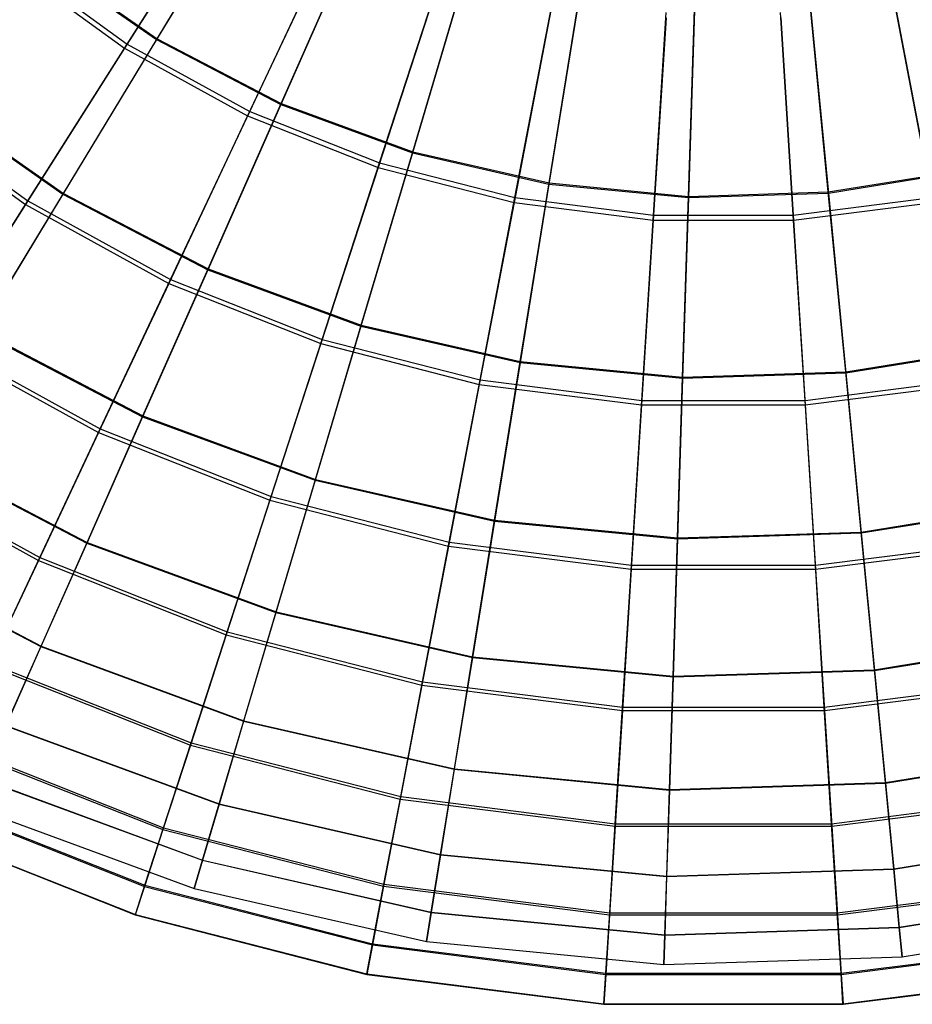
# Model space of a CAD drawing. Extents: x 0.2 to 40.1, y -6.7 to 6.7.
# Tile 427 of 516: x 31.1 to 32.6, y 0.2 to 1.9. Entities that reach past the tile are written whole.
import ezdxf

# ---------------------------------------------------------------- set-up
doc = ezdxf.new("R2010")
doc.units = 0
doc.header["$MEASUREMENT"] = 0
doc.layers.get('0').update_dxf_attribs({"color": 13, "linetype": 'CONTINUOUS'})

# ---------------------------------------------------------------- blocks, each defined once
blk = doc.blocks.new('SNOWBALL_XIV_PM3_STL')
at = {"color": 0}
for p, q in [((31.3479, 1.8587, 8.8597), (31.5226, 2.147, 9.0674)), ((31.3479, 1.8587, 8.8597), (31.5226, 2.147, 9.0674)), ((31.4772, 2.1337, 3.5242), (31.2923, 1.8424, 3.734)), ((31.4772, 2.1337, 3.5242), (31.2923, 1.8424, 3.734)), ((31.2969, 1.8495, 8.9038), (31.4821, 2.1415, 9.1125)), ((31.2969, 1.8495, 8.9038), (31.4821, 2.1415, 9.1125)), ((31.5216, 2.1453, 3.5701), (31.3469, 1.8571, 3.7781)), ((31.5216, 2.1453, 3.5701), (31.3469, 1.8571, 3.7781)), ((31.5054, 1.7349, 8.9038), (31.6526, 2.0477, 9.1125)), ((31.5054, 1.7349, 8.9038), (31.6526, 2.0477, 9.1125)), ((31.6949, 2.0549, 3.5701), (31.5584, 1.7467, 3.7781)), ((31.6949, 2.0549, 3.5701), (31.5584, 1.7467, 3.7781)), ((31.5592, 1.7484, 8.8597), (31.6957, 2.0567, 9.0674)), ((31.5592, 1.7484, 8.8597), (31.6957, 2.0567, 9.0674)), ((31.6487, 2.0394, 3.5242), (31.5018, 1.7272, 3.734)), ((31.6487, 2.0394, 3.5242), (31.5018, 1.7272, 3.734)), ((31.0989, 1.9829, 3.734), (31.2923, 1.8424, 3.734)), ((31.0989, 1.9829, 3.734), (31.2923, 1.8424, 3.734)), ((31.1043, 1.9894, 8.9038), (31.2969, 1.8495, 8.9038)), ((31.1043, 1.9894, 8.9038), (31.2969, 1.8495, 8.9038)), ((31.1512, 1.9936, 3.7781), (31.3469, 1.8571, 3.7781)), ((31.1512, 1.9936, 3.7781), (31.3469, 1.8571, 3.7781)), ((31.1523, 1.9951, 8.8597), (31.3479, 1.8587, 8.8597)), ((31.1523, 1.9951, 8.8597), (31.3479, 1.8587, 8.8597)), ((31.8783, 1.9874, 3.5701), (31.7824, 1.6643, 3.7781)), ((31.8783, 1.9874, 3.5701), (31.7824, 1.6643, 3.7781)), ((31.7829, 1.6661, 8.8597), (31.8788, 1.9893, 9.0674)), ((31.7829, 1.6661, 8.8597), (31.8788, 1.9893, 9.0674)), ((31.8307, 1.9674, 3.5242), (31.724, 1.6392, 3.734)), ((31.8307, 1.9674, 3.5242), (31.724, 1.6392, 3.734)), ((31.7266, 1.6473, 8.9038), (31.8335, 1.9761, 9.1125)), ((31.7266, 1.6473, 8.9038), (31.8335, 1.9761, 9.1125)), ((32.0153, 1.613, 8.8597), (32.0691, 1.9459, 9.0674)), ((32.0153, 1.613, 8.8597), (32.0691, 1.9459, 9.0674)), ((32.0688, 1.9439, 3.5701), (32.015, 1.6112, 3.7781)), ((32.0688, 1.9439, 3.5701), (32.015, 1.6112, 3.7781)), ((32.4908, 1.5978, 8.8597), (32.4585, 1.9334, 9.0674)), ((32.4908, 1.5978, 8.8597), (32.4585, 1.9334, 9.0674)), ((32.4587, 1.9314, 3.5701), (32.491, 1.5959, 3.7781)), ((32.4587, 1.9314, 3.5701), (32.491, 1.5959, 3.7781)), ((32.0202, 1.9187, 3.5242), (31.9555, 1.5798, 3.734)), ((32.0202, 1.9187, 3.5242), (31.9555, 1.5798, 3.734)), ((31.9571, 1.5881, 8.9038), (32.0219, 1.9277, 9.1125)), ((31.9571, 1.5881, 8.9038), (32.0219, 1.9277, 9.1125)), ((32.2633, 1.9251, 3.5701), (32.2525, 1.5883, 3.7781)), ((32.2633, 1.9251, 3.5701), (32.2525, 1.5883, 3.7781)), ((32.2526, 1.5902, 8.8597), (32.2634, 1.9272, 9.0674)), ((32.2526, 1.5902, 8.8597), (32.2634, 1.9272, 9.0674)), ((32.6673, 1.5881, 8.9038), (32.6025, 1.9277, 9.1125)), ((32.6673, 1.5881, 8.9038), (32.6025, 1.9277, 9.1125)), ((32.6042, 1.9187, 3.5242), (32.6689, 1.5798, 3.734)), ((32.6042, 1.9187, 3.5242), (32.6689, 1.5798, 3.734)), ((32.1932, 1.5583, 8.9038), (32.2149, 1.9034, 9.1125)), ((32.1932, 1.5583, 8.9038), (32.2149, 1.9034, 9.1125)), ((32.4312, 1.5583, 8.9038), (32.4095, 1.9034, 9.1125)), ((32.4312, 1.5583, 8.9038), (32.4095, 1.9034, 9.1125)), ((32.2144, 1.8942, 3.5242), (32.1927, 1.5498, 3.734)), ((32.2144, 1.8942, 3.5242), (32.1927, 1.5498, 3.734)), ((32.4101, 1.8942, 3.5242), (32.4317, 1.5498, 3.734)), ((32.4101, 1.8942, 3.5242), (32.4317, 1.5498, 3.734)), ((31.1274, 1.5825, 8.6525), (31.2969, 1.8495, 8.9038)), ((31.1274, 1.5825, 8.6525), (31.2969, 1.8495, 8.9038)), ((31.3469, 1.8571, 3.7781), (31.1873, 1.5938, 4.0271)), ((31.3469, 1.8571, 3.7781), (31.1873, 1.5938, 4.0271)), ((31.1881, 1.5952, 8.6109), (31.3479, 1.8587, 8.8597)), ((31.1881, 1.5952, 8.6109), (31.3479, 1.8587, 8.8597)), ((31.2969, 1.8495, 8.9038), (31.5054, 1.7349, 8.9038)), ((31.2969, 1.8495, 8.9038), (31.5054, 1.7349, 8.9038)), ((31.3469, 1.8571, 3.7781), (31.5584, 1.7467, 3.7781)), ((31.3469, 1.8571, 3.7781), (31.5584, 1.7467, 3.7781)), ((31.3479, 1.8587, 8.8597), (31.5592, 1.7484, 8.8597)), ((31.3479, 1.8587, 8.8597), (31.5592, 1.7484, 8.8597)), ((31.2923, 1.8424, 3.734), (31.1233, 1.5761, 3.9863)), ((31.2923, 1.8424, 3.734), (31.1233, 1.5761, 3.9863)), ((31.2923, 1.8424, 3.734), (31.5018, 1.7272, 3.734)), ((31.2923, 1.8424, 3.734), (31.5018, 1.7272, 3.734)), ((30.9028, 1.7458, 8.6525), (31.1274, 1.5825, 8.6525)), ((30.9028, 1.7458, 8.6525), (31.1274, 1.5825, 8.6525)), ((30.9592, 1.7529, 4.0271), (31.1873, 1.5938, 4.0271)), ((30.9592, 1.7529, 4.0271), (31.1873, 1.5938, 4.0271)), ((30.9603, 1.7542, 8.6109), (31.1881, 1.5952, 8.6109)), ((30.9603, 1.7542, 8.6109), (31.1881, 1.5952, 8.6109)), ((31.5584, 1.7467, 3.7781), (31.4338, 1.4652, 4.0271)), ((31.5584, 1.7467, 3.7781), (31.4338, 1.4652, 4.0271)), ((31.4345, 1.4667, 8.6109), (31.5592, 1.7484, 8.8597)), ((31.4345, 1.4667, 8.6109), (31.5592, 1.7484, 8.8597)), ((31.5584, 1.7467, 3.7781), (31.7824, 1.6643, 3.7781)), ((31.5584, 1.7467, 3.7781), (31.7824, 1.6643, 3.7781)), ((31.5592, 1.7484, 8.8597), (31.7829, 1.6661, 8.8597)), ((31.5592, 1.7484, 8.8597), (31.7829, 1.6661, 8.8597)), ((30.8979, 1.7399, 3.9863), (31.1233, 1.5761, 3.9863)), ((30.8979, 1.7399, 3.9863), (31.1233, 1.5761, 3.9863)), ((31.3707, 1.4488, 8.6525), (31.5054, 1.7349, 8.9038)), ((31.3707, 1.4488, 8.6525), (31.5054, 1.7349, 8.9038)), ((31.5054, 1.7349, 8.9038), (31.7266, 1.6473, 8.9038)), ((31.5054, 1.7349, 8.9038), (31.7266, 1.6473, 8.9038)), ((31.5018, 1.7272, 3.734), (31.3675, 1.4418, 3.9863)), ((31.5018, 1.7272, 3.734), (31.3675, 1.4418, 3.9863)), ((31.5018, 1.7272, 3.734), (31.724, 1.6392, 3.734)), ((31.5018, 1.7272, 3.734), (31.724, 1.6392, 3.734)), ((31.7824, 1.6643, 3.7781), (31.6948, 1.3691, 4.0271)), ((31.7824, 1.6643, 3.7781), (31.6948, 1.3691, 4.0271)), ((31.6953, 1.3707, 8.6109), (31.7829, 1.6661, 8.8597)), ((31.6953, 1.3707, 8.6109), (31.7829, 1.6661, 8.8597)), ((31.7824, 1.6643, 3.7781), (32.015, 1.6112, 3.7781)), ((31.7824, 1.6643, 3.7781), (32.015, 1.6112, 3.7781)), ((31.7829, 1.6661, 8.8597), (32.0153, 1.613, 8.8597)), ((31.7829, 1.6661, 8.8597), (32.0153, 1.613, 8.8597)), ((31.6289, 1.3465, 8.6525), (31.7266, 1.6473, 8.9038)), ((31.6289, 1.3465, 8.6525), (31.7266, 1.6473, 8.9038)), ((31.7266, 1.6473, 8.9038), (31.9571, 1.5881, 8.9038)), ((31.7266, 1.6473, 8.9038), (31.9571, 1.5881, 8.9038)), ((31.724, 1.6392, 3.734), (31.6266, 1.3393, 3.9863)), ((31.724, 1.6392, 3.734), (31.6266, 1.3393, 3.9863)), ((31.724, 1.6392, 3.734), (31.9555, 1.5798, 3.734)), ((31.724, 1.6392, 3.734), (31.9555, 1.5798, 3.734)), ((32.4908, 1.5978, 8.8597), (32.7262, 1.6358, 8.8597)), ((32.4908, 1.5978, 8.8597), (32.7262, 1.6358, 8.8597)), ((32.491, 1.5959, 3.7781), (32.7266, 1.634, 3.7781)), ((32.491, 1.5959, 3.7781), (32.7266, 1.634, 3.7781)), ((32.015, 1.6112, 3.7781), (31.9659, 1.3072, 4.0271)), ((32.015, 1.6112, 3.7781), (31.9659, 1.3072, 4.0271)), ((31.9661, 1.3089, 8.6109), (32.0153, 1.613, 8.8597)), ((31.9661, 1.3089, 8.6109), (32.0153, 1.613, 8.8597)), ((32.015, 1.6112, 3.7781), (32.2525, 1.5883, 3.7781)), ((32.015, 1.6112, 3.7781), (32.2525, 1.5883, 3.7781)), ((32.0153, 1.613, 8.8597), (32.2526, 1.5902, 8.8597)), ((32.0153, 1.613, 8.8597), (32.2526, 1.5902, 8.8597)), ((31.1873, 1.5938, 4.0271), (31.0453, 1.3596, 4.3132)), ((31.1873, 1.5938, 4.0271), (31.0453, 1.3596, 4.3132)), ((31.0461, 1.3609, 8.3249), (31.1881, 1.5952, 8.6109)), ((31.0461, 1.3609, 8.3249), (31.1881, 1.5952, 8.6109)), ((31.1873, 1.5938, 4.0271), (31.4338, 1.4652, 4.0271)), ((31.1873, 1.5938, 4.0271), (31.4338, 1.4652, 4.0271)), ((31.1881, 1.5952, 8.6109), (31.4345, 1.4667, 8.6109)), ((31.1881, 1.5952, 8.6109), (31.4345, 1.4667, 8.6109)), ((32.2525, 1.5883, 3.7781), (32.491, 1.5959, 3.7781)), ((32.2525, 1.5883, 3.7781), (32.491, 1.5959, 3.7781)), ((32.2526, 1.5902, 8.8597), (32.4908, 1.5978, 8.8597)), ((32.2526, 1.5902, 8.8597), (32.4908, 1.5978, 8.8597)), ((32.5204, 1.2911, 8.6109), (32.4908, 1.5978, 8.8597)), ((32.5204, 1.2911, 8.6109), (32.4908, 1.5978, 8.8597)), ((32.491, 1.5959, 3.7781), (32.5206, 1.2894, 4.0271)), ((32.491, 1.5959, 3.7781), (32.5206, 1.2894, 4.0271)), ((30.9766, 1.3449, 8.3629), (31.1274, 1.5825, 8.6525)), ((30.9766, 1.3449, 8.3629), (31.1274, 1.5825, 8.6525)), ((31.1274, 1.5825, 8.6525), (31.3707, 1.4488, 8.6525)), ((31.1274, 1.5825, 8.6525), (31.3707, 1.4488, 8.6525)), ((31.9555, 1.5798, 3.734), (31.8964, 1.27, 3.9863)), ((31.9555, 1.5798, 3.734), (31.8964, 1.27, 3.9863)), ((31.8979, 1.2775, 8.6525), (31.9571, 1.5881, 8.9038)), ((31.8979, 1.2775, 8.6525), (31.9571, 1.5881, 8.9038)), ((31.9555, 1.5798, 3.734), (32.1927, 1.5498, 3.734)), ((31.9555, 1.5798, 3.734), (32.1927, 1.5498, 3.734)), ((31.9571, 1.5881, 8.9038), (32.1932, 1.5583, 8.9038)), ((31.9571, 1.5881, 8.9038), (32.1932, 1.5583, 8.9038)), ((32.2427, 1.2822, 8.6109), (32.2526, 1.5902, 8.8597)), ((32.2427, 1.2822, 8.6109), (32.2526, 1.5902, 8.8597)), ((32.2525, 1.5883, 3.7781), (32.2427, 1.2805, 4.0271)), ((32.2525, 1.5883, 3.7781), (32.2427, 1.2805, 4.0271)), ((32.4312, 1.5583, 8.9038), (32.6673, 1.5881, 8.9038)), ((32.4312, 1.5583, 8.9038), (32.6673, 1.5881, 8.9038)), ((32.4317, 1.5498, 3.734), (32.6689, 1.5798, 3.734)), ((32.4317, 1.5498, 3.734), (32.6689, 1.5798, 3.734)), ((31.1233, 1.5761, 3.9863), (30.973, 1.3392, 4.2769)), ((31.1233, 1.5761, 3.9863), (30.973, 1.3392, 4.2769)), ((31.1233, 1.5761, 3.9863), (31.3675, 1.4418, 3.9863)), ((31.1233, 1.5761, 3.9863), (31.3675, 1.4418, 3.9863)), ((32.1927, 1.5498, 3.734), (32.1729, 1.235, 3.9863)), ((32.1927, 1.5498, 3.734), (32.1729, 1.235, 3.9863)), ((32.1734, 1.2427, 8.6525), (32.1932, 1.5583, 8.9038)), ((32.1734, 1.2427, 8.6525), (32.1932, 1.5583, 8.9038)), ((32.1927, 1.5498, 3.734), (32.4317, 1.5498, 3.734)), ((32.1927, 1.5498, 3.734), (32.4317, 1.5498, 3.734)), ((32.1932, 1.5583, 8.9038), (32.4312, 1.5583, 8.9038)), ((32.1932, 1.5583, 8.9038), (32.4312, 1.5583, 8.9038)), ((32.4511, 1.2427, 8.6525), (32.4312, 1.5583, 8.9038)), ((32.4511, 1.2427, 8.6525), (32.4312, 1.5583, 8.9038)), ((32.4317, 1.5498, 3.734), (32.4515, 1.235, 3.9863)), ((32.4317, 1.5498, 3.734), (32.4515, 1.235, 3.9863)), ((31.4338, 1.4652, 4.0271), (31.323, 1.2148, 4.3132)), ((31.4338, 1.4652, 4.0271), (31.323, 1.2148, 4.3132)), ((31.3236, 1.2161, 8.3249), (31.4345, 1.4667, 8.6109)), ((31.3236, 1.2161, 8.3249), (31.4345, 1.4667, 8.6109)), ((31.4338, 1.4652, 4.0271), (31.6948, 1.3691, 4.0271)), ((31.4338, 1.4652, 4.0271), (31.6948, 1.3691, 4.0271)), ((31.4345, 1.4667, 8.6109), (31.6953, 1.3707, 8.6109)), ((31.4345, 1.4667, 8.6109), (31.6953, 1.3707, 8.6109)), ((31.2509, 1.1941, 8.3629), (31.3707, 1.4488, 8.6525)), ((31.2509, 1.1941, 8.3629), (31.3707, 1.4488, 8.6525)), ((31.3707, 1.4488, 8.6525), (31.6289, 1.3465, 8.6525)), ((31.3707, 1.4488, 8.6525), (31.6289, 1.3465, 8.6525)), ((31.3675, 1.4418, 3.9863), (31.248, 1.188, 4.2769)), ((31.3675, 1.4418, 3.9863), (31.248, 1.188, 4.2769)), ((31.3675, 1.4418, 3.9863), (31.6266, 1.3393, 3.9863)), ((31.3675, 1.4418, 3.9863), (31.6266, 1.3393, 3.9863)), ((31.0453, 1.3596, 4.3132), (31.323, 1.2148, 4.3132)), ((31.0453, 1.3596, 4.3132), (31.323, 1.2148, 4.3132)), ((31.0461, 1.3609, 8.3249), (31.3236, 1.2161, 8.3249)), ((31.0461, 1.3609, 8.3249), (31.3236, 1.2161, 8.3249)), ((31.6948, 1.3691, 4.0271), (31.6169, 1.1066, 4.3132)), ((31.6948, 1.3691, 4.0271), (31.6169, 1.1066, 4.3132)), ((31.6173, 1.1081, 8.3249), (31.6953, 1.3707, 8.6109)), ((31.6173, 1.1081, 8.3249), (31.6953, 1.3707, 8.6109)), ((31.6948, 1.3691, 4.0271), (31.9659, 1.3072, 4.0271)), ((31.6948, 1.3691, 4.0271), (31.9659, 1.3072, 4.0271)), ((31.6953, 1.3707, 8.6109), (31.9661, 1.3089, 8.6109)), ((31.6953, 1.3707, 8.6109), (31.9661, 1.3089, 8.6109)), ((30.9766, 1.3449, 8.3629), (31.2509, 1.1941, 8.3629)), ((30.9766, 1.3449, 8.3629), (31.2509, 1.1941, 8.3629)), ((31.5419, 1.0788, 8.3629), (31.6289, 1.3465, 8.6525)), ((31.5419, 1.0788, 8.3629), (31.6289, 1.3465, 8.6525)), ((31.6289, 1.3465, 8.6525), (31.8979, 1.2775, 8.6525)), ((31.6289, 1.3465, 8.6525), (31.8979, 1.2775, 8.6525)), ((30.973, 1.3392, 4.2769), (31.248, 1.188, 4.2769)), ((30.973, 1.3392, 4.2769), (31.248, 1.188, 4.2769)), ((31.6266, 1.3393, 3.9863), (31.5399, 1.0725, 4.2769)), ((31.6266, 1.3393, 3.9863), (31.5399, 1.0725, 4.2769)), ((31.6266, 1.3393, 3.9863), (31.8964, 1.27, 3.9863)), ((31.6266, 1.3393, 3.9863), (31.8964, 1.27, 3.9863)), ((32.5204, 1.2911, 8.6109), (32.7947, 1.3355, 8.6109)), ((32.5204, 1.2911, 8.6109), (32.7947, 1.3355, 8.6109)), ((32.5206, 1.2894, 4.0271), (32.7951, 1.3338, 4.0271)), ((32.5206, 1.2894, 4.0271), (32.7951, 1.3338, 4.0271)), ((31.9224, 1.0384, 8.3249), (31.9661, 1.3089, 8.6109)), ((31.9224, 1.0384, 8.3249), (31.9661, 1.3089, 8.6109)), ((31.9661, 1.3089, 8.6109), (32.2427, 1.2822, 8.6109)), ((31.9661, 1.3089, 8.6109), (32.2427, 1.2822, 8.6109)), ((31.9659, 1.3072, 4.0271), (31.9222, 1.037, 4.3132)), ((31.9659, 1.3072, 4.0271), (31.9222, 1.037, 4.3132)), ((31.9659, 1.3072, 4.0271), (32.2427, 1.2805, 4.0271)), ((31.9659, 1.3072, 4.0271), (32.2427, 1.2805, 4.0271)), ((31.8451, 1.001, 8.3629), (31.8979, 1.2775, 8.6525)), ((31.8451, 1.001, 8.3629), (31.8979, 1.2775, 8.6525)), ((31.8979, 1.2775, 8.6525), (32.1734, 1.2427, 8.6525)), ((31.8979, 1.2775, 8.6525), (32.1734, 1.2427, 8.6525)), ((32.2339, 1.0084, 8.3249), (32.2427, 1.2822, 8.6109)), ((32.2339, 1.0084, 8.3249), (32.2427, 1.2822, 8.6109)), ((32.2427, 1.2805, 4.0271), (32.2339, 1.0069, 4.3132)), ((32.2427, 1.2805, 4.0271), (32.2339, 1.0069, 4.3132)), ((32.2427, 1.2822, 8.6109), (32.5204, 1.2911, 8.6109)), ((32.2427, 1.2822, 8.6109), (32.5204, 1.2911, 8.6109)), ((32.2427, 1.2805, 4.0271), (32.5206, 1.2894, 4.0271)), ((32.2427, 1.2805, 4.0271), (32.5206, 1.2894, 4.0271)), ((32.4511, 1.2427, 8.6525), (32.7265, 1.2775, 8.6525)), ((32.4511, 1.2427, 8.6525), (32.7265, 1.2775, 8.6525)), ((32.5467, 1.0184, 8.3249), (32.5204, 1.2911, 8.6109)), ((32.5467, 1.0184, 8.3249), (32.5204, 1.2911, 8.6109)), ((32.5206, 1.2894, 4.0271), (32.5469, 1.0169, 4.3132)), ((32.5206, 1.2894, 4.0271), (32.5469, 1.0169, 4.3132)), ((31.8964, 1.27, 3.9863), (31.8439, 0.9944, 4.2769)), ((31.8964, 1.27, 3.9863), (31.8439, 0.9944, 4.2769)), ((31.8964, 1.27, 3.9863), (32.1729, 1.235, 3.9863)), ((31.8964, 1.27, 3.9863), (32.1729, 1.235, 3.9863)), ((32.4515, 1.235, 3.9863), (32.728, 1.27, 3.9863)), ((32.4515, 1.235, 3.9863), (32.728, 1.27, 3.9863)), ((32.1557, 0.9618, 8.3629), (32.1734, 1.2427, 8.6525)), ((32.1557, 0.9618, 8.3629), (32.1734, 1.2427, 8.6525)), ((32.1734, 1.2427, 8.6525), (32.4511, 1.2427, 8.6525)), ((32.1734, 1.2427, 8.6525), (32.4511, 1.2427, 8.6525)), ((32.4687, 0.9618, 8.3629), (32.4511, 1.2427, 8.6525)), ((32.4687, 0.9618, 8.3629), (32.4511, 1.2427, 8.6525)), ((32.1729, 1.235, 3.9863), (32.1553, 0.9551, 4.2769)), ((32.1729, 1.235, 3.9863), (32.1553, 0.9551, 4.2769)), ((32.1729, 1.235, 3.9863), (32.4515, 1.235, 3.9863)), ((32.1729, 1.235, 3.9863), (32.4515, 1.235, 3.9863)), ((32.4515, 1.235, 3.9863), (32.4691, 0.9551, 4.2769)), ((32.4515, 1.235, 3.9863), (32.4691, 0.9551, 4.2769)), ((31.323, 1.2148, 4.3132), (31.2278, 0.9997, 4.6318)), ((31.323, 1.2148, 4.3132), (31.2278, 0.9997, 4.6318)), ((31.2283, 1.0008, 8.0065), (31.3236, 1.2161, 8.3249)), ((31.2283, 1.0008, 8.0065), (31.3236, 1.2161, 8.3249)), ((31.323, 1.2148, 4.3132), (31.6169, 1.1066, 4.3132)), ((31.323, 1.2148, 4.3132), (31.6169, 1.1066, 4.3132)), ((31.3236, 1.2161, 8.3249), (31.6173, 1.1081, 8.3249)), ((31.3236, 1.2161, 8.3249), (31.6173, 1.1081, 8.3249)), ((31.1478, 0.975, 8.0397), (31.2509, 1.1941, 8.3629)), ((31.1478, 0.975, 8.0397), (31.2509, 1.1941, 8.3629)), ((31.2509, 1.1941, 8.3629), (31.5419, 1.0788, 8.3629)), ((31.2509, 1.1941, 8.3629), (31.5419, 1.0788, 8.3629)), ((31.248, 1.188, 4.2769), (31.1454, 0.9699, 4.6009)), ((31.248, 1.188, 4.2769), (31.1454, 0.9699, 4.6009)), ((31.248, 1.188, 4.2769), (31.5399, 1.0725, 4.2769)), ((31.248, 1.188, 4.2769), (31.5399, 1.0725, 4.2769)), ((30.9234, 1.1585, 4.6318), (31.2278, 0.9997, 4.6318)), ((30.9234, 1.1585, 4.6318), (31.2278, 0.9997, 4.6318)), ((30.924, 1.1595, 8.0065), (31.2283, 1.0008, 8.0065)), ((30.924, 1.1595, 8.0065), (31.2283, 1.0008, 8.0065)), ((30.8468, 1.1404, 8.0397), (31.1478, 0.975, 8.0397)), ((30.8468, 1.1404, 8.0397), (31.1478, 0.975, 8.0397)), ((30.8438, 1.1357, 4.6009), (31.1454, 0.9699, 4.6009)), ((30.8438, 1.1357, 4.6009), (31.1454, 0.9699, 4.6009)), ((31.5503, 0.8823, 8.0065), (31.6173, 1.1081, 8.3249)), ((31.5503, 0.8823, 8.0065), (31.6173, 1.1081, 8.3249)), ((31.6173, 1.1081, 8.3249), (31.9224, 1.0384, 8.3249)), ((31.6173, 1.1081, 8.3249), (31.9224, 1.0384, 8.3249)), ((31.6169, 1.1066, 4.3132), (31.5499, 0.8811, 4.6318)), ((31.6169, 1.1066, 4.3132), (31.5499, 0.8811, 4.6318)), ((31.6169, 1.1066, 4.3132), (31.9222, 1.037, 4.3132)), ((31.6169, 1.1066, 4.3132), (31.9222, 1.037, 4.3132)), ((31.4671, 0.8486, 8.0397), (31.5419, 1.0788, 8.3629)), ((31.4671, 0.8486, 8.0397), (31.5419, 1.0788, 8.3629)), ((31.5419, 1.0788, 8.3629), (31.8451, 1.001, 8.3629)), ((31.5419, 1.0788, 8.3629), (31.8451, 1.001, 8.3629)), ((31.5399, 1.0725, 4.2769), (31.4654, 0.8432, 4.6009)), ((31.5399, 1.0725, 4.2769), (31.4654, 0.8432, 4.6009)), ((31.5399, 1.0725, 4.2769), (31.8439, 0.9944, 4.2769)), ((31.5399, 1.0725, 4.2769), (31.8439, 0.9944, 4.2769)), ((32.5467, 1.0184, 8.3249), (32.8557, 1.0683, 8.3249)), ((32.5467, 1.0184, 8.3249), (32.8557, 1.0683, 8.3249)), ((32.5469, 1.0169, 4.3132), (32.856, 1.0669, 4.3132)), ((32.5469, 1.0169, 4.3132), (32.856, 1.0669, 4.3132)), ((31.9222, 1.037, 4.3132), (31.8846, 0.8047, 4.6318)), ((31.9222, 1.037, 4.3132), (31.8846, 0.8047, 4.6318)), ((31.8848, 0.8059, 8.0065), (31.9224, 1.0384, 8.3249)), ((31.8848, 0.8059, 8.0065), (31.9224, 1.0384, 8.3249)), ((31.9222, 1.037, 4.3132), (32.2339, 1.0069, 4.3132)), ((31.9222, 1.037, 4.3132), (32.2339, 1.0069, 4.3132)), ((31.9224, 1.0384, 8.3249), (32.2339, 1.0084, 8.3249)), ((31.9224, 1.0384, 8.3249), (32.2339, 1.0084, 8.3249)), ((32.2339, 1.0069, 4.3132), (32.2263, 0.7717, 4.6318)), ((32.2339, 1.0069, 4.3132), (32.2263, 0.7717, 4.6318)), ((32.2264, 0.773, 8.0065), (32.2339, 1.0084, 8.3249)), ((32.2264, 0.773, 8.0065), (32.2339, 1.0084, 8.3249)), ((32.2339, 1.0084, 8.3249), (32.5467, 1.0184, 8.3249)), ((32.2339, 1.0084, 8.3249), (32.5467, 1.0184, 8.3249)), ((32.2339, 1.0069, 4.3132), (32.5469, 1.0169, 4.3132)), ((32.2339, 1.0069, 4.3132), (32.5469, 1.0169, 4.3132)), ((32.5693, 0.784, 8.0065), (32.5467, 1.0184, 8.3249)), ((32.5693, 0.784, 8.0065), (32.5467, 1.0184, 8.3249)), ((32.5469, 1.0169, 4.3132), (32.5695, 0.7827, 4.6318)), ((32.5469, 1.0169, 4.3132), (32.5695, 0.7827, 4.6318)), ((30.8234, 0.9935, 4.9777), (31.1497, 0.8233, 4.9777)), ((30.8234, 0.9935, 4.9777), (31.1497, 0.8233, 4.9777)), ((30.8239, 0.9943, 7.6608), (31.1501, 0.8242, 7.6608)), ((30.8239, 0.9943, 7.6608), (31.1501, 0.8242, 7.6608)), ((31.2278, 0.9997, 4.6318), (31.1497, 0.8233, 4.9777)), ((31.2278, 0.9997, 4.6318), (31.1497, 0.8233, 4.9777)), ((31.1501, 0.8242, 7.6608), (31.2283, 1.0008, 8.0065)), ((31.1501, 0.8242, 7.6608), (31.2283, 1.0008, 8.0065)), ((31.2278, 0.9997, 4.6318), (31.5499, 0.8811, 4.6318)), ((31.2278, 0.9997, 4.6318), (31.5499, 0.8811, 4.6318)), ((31.2283, 1.0008, 8.0065), (31.5503, 0.8823, 8.0065)), ((31.2283, 1.0008, 8.0065), (31.5503, 0.8823, 8.0065)), ((31.8439, 0.9944, 4.2769), (31.7987, 0.7576, 4.6009)), ((31.8439, 0.9944, 4.2769), (31.7987, 0.7576, 4.6009)), ((31.7998, 0.7631, 8.0397), (31.8451, 1.001, 8.3629)), ((31.7998, 0.7631, 8.0397), (31.8451, 1.001, 8.3629)), ((31.8439, 0.9944, 4.2769), (32.1553, 0.9551, 4.2769)), ((31.8439, 0.9944, 4.2769), (32.1553, 0.9551, 4.2769)), ((31.8451, 1.001, 8.3629), (32.1557, 0.9618, 8.3629)), ((31.8451, 1.001, 8.3629), (32.1557, 0.9618, 8.3629)), ((32.4687, 0.9618, 8.3629), (32.7793, 1.001, 8.3629)), ((32.4687, 0.9618, 8.3629), (32.7793, 1.001, 8.3629)), ((32.4691, 0.9551, 4.2769), (32.7805, 0.9944, 4.2769)), ((32.4691, 0.9551, 4.2769), (32.7805, 0.9944, 4.2769)), ((31.0632, 0.7951, 7.6881), (31.1478, 0.975, 8.0397)), ((31.0632, 0.7951, 7.6881), (31.1478, 0.975, 8.0397)), ((31.1478, 0.975, 8.0397), (31.4671, 0.8486, 8.0397)), ((31.1478, 0.975, 8.0397), (31.4671, 0.8486, 8.0397)), ((31.1454, 0.9699, 4.6009), (31.0612, 0.791, 4.9531)), ((31.1454, 0.9699, 4.6009), (31.0612, 0.791, 4.9531)), ((31.1454, 0.9699, 4.6009), (31.4654, 0.8432, 4.6009)), ((31.1454, 0.9699, 4.6009), (31.4654, 0.8432, 4.6009)), ((32.1405, 0.7201, 8.0397), (32.1557, 0.9618, 8.3629)), ((32.1405, 0.7201, 8.0397), (32.1557, 0.9618, 8.3629)), ((32.1557, 0.9618, 8.3629), (32.4687, 0.9618, 8.3629)), ((32.1557, 0.9618, 8.3629), (32.4687, 0.9618, 8.3629)), ((32.4839, 0.7201, 8.0397), (32.4687, 0.9618, 8.3629)), ((32.4839, 0.7201, 8.0397), (32.4687, 0.9618, 8.3629)), ((32.1553, 0.9551, 4.2769), (32.1401, 0.7145, 4.6009)), ((32.1553, 0.9551, 4.2769), (32.1401, 0.7145, 4.6009)), ((32.1553, 0.9551, 4.2769), (32.4691, 0.9551, 4.2769)), ((32.1553, 0.9551, 4.2769), (32.4691, 0.9551, 4.2769)), ((32.4691, 0.9551, 4.2769), (32.4843, 0.7145, 4.6009)), ((32.4691, 0.9551, 4.2769), (32.4843, 0.7145, 4.6009)), ((31.5499, 0.8811, 4.6318), (31.495, 0.6962, 4.9777)), ((31.5499, 0.8811, 4.6318), (31.495, 0.6962, 4.9777)), ((31.4953, 0.6971, 7.6608), (31.5503, 0.8823, 8.0065)), ((31.4953, 0.6971, 7.6608), (31.5503, 0.8823, 8.0065)), ((31.5499, 0.8811, 4.6318), (31.8846, 0.8047, 4.6318)), ((31.5499, 0.8811, 4.6318), (31.8846, 0.8047, 4.6318)), ((31.5503, 0.8823, 8.0065), (31.8848, 0.8059, 8.0065)), ((31.5503, 0.8823, 8.0065), (31.8848, 0.8059, 8.0065)), ((31.4654, 0.8432, 4.6009), (31.4043, 0.6552, 4.9531)), ((31.4654, 0.8432, 4.6009), (31.4043, 0.6552, 4.9531)), ((31.4057, 0.6595, 7.6881), (31.4671, 0.8486, 8.0397)), ((31.4057, 0.6595, 7.6881), (31.4671, 0.8486, 8.0397)), ((31.4654, 0.8432, 4.6009), (31.7987, 0.7576, 4.6009)), ((31.4654, 0.8432, 4.6009), (31.7987, 0.7576, 4.6009)), ((31.4671, 0.8486, 8.0397), (31.7998, 0.7631, 8.0397)), ((31.4671, 0.8486, 8.0397), (31.7998, 0.7631, 8.0397)), ((32.5693, 0.784, 8.0065), (32.9081, 0.8388, 8.0065)), ((32.5693, 0.784, 8.0065), (32.9081, 0.8388, 8.0065)), ((31.1497, 0.8233, 4.9777), (31.09, 0.6884, 5.3452)), ((31.1497, 0.8233, 4.9777), (31.09, 0.6884, 5.3452)), ((31.0903, 0.6891, 7.2934), (31.1501, 0.8242, 7.6608)), ((31.0903, 0.6891, 7.2934), (31.1501, 0.8242, 7.6608)), ((31.1497, 0.8233, 4.9777), (31.495, 0.6962, 4.9777)), ((31.1497, 0.8233, 4.9777), (31.495, 0.6962, 4.9777)), ((31.1501, 0.8242, 7.6608), (31.4953, 0.6971, 7.6608)), ((31.1501, 0.8242, 7.6608), (31.4953, 0.6971, 7.6608)), ((32.5695, 0.7827, 4.6318), (32.9084, 0.8375, 4.6318)), ((32.5695, 0.7827, 4.6318), (32.9084, 0.8375, 4.6318)), ((31.854, 0.6153, 7.6608), (31.8848, 0.8059, 8.0065)), ((31.854, 0.6153, 7.6608), (31.8848, 0.8059, 8.0065)), ((31.8848, 0.8059, 8.0065), (32.2264, 0.773, 8.0065)), ((31.8848, 0.8059, 8.0065), (32.2264, 0.773, 8.0065)), ((31.0612, 0.791, 4.9531), (31.4043, 0.6552, 4.9531)), ((31.0612, 0.791, 4.9531), (31.4043, 0.6552, 4.9531)), ((31.0632, 0.7951, 7.6881), (31.4057, 0.6595, 7.6881)), ((31.0632, 0.7951, 7.6881), (31.4057, 0.6595, 7.6881)), ((31.8846, 0.8047, 4.6318), (31.8538, 0.6143, 4.9777)), ((31.8846, 0.8047, 4.6318), (31.8538, 0.6143, 4.9777)), ((31.8846, 0.8047, 4.6318), (32.2263, 0.7717, 4.6318)), ((31.8846, 0.8047, 4.6318), (32.2263, 0.7717, 4.6318)), ((32.2202, 0.5799, 7.6608), (32.2264, 0.773, 8.0065)), ((32.2202, 0.5799, 7.6608), (32.2264, 0.773, 8.0065)), ((32.2263, 0.7717, 4.6318), (32.2202, 0.5789, 4.9777)), ((32.2263, 0.7717, 4.6318), (32.2202, 0.5789, 4.9777)), ((32.2263, 0.7717, 4.6318), (32.5695, 0.7827, 4.6318)), ((32.2263, 0.7717, 4.6318), (32.5695, 0.7827, 4.6318)), ((32.2264, 0.773, 8.0065), (32.5693, 0.784, 8.0065)), ((32.2264, 0.773, 8.0065), (32.5693, 0.784, 8.0065)), ((32.5879, 0.5917, 7.6608), (32.5693, 0.784, 8.0065)), ((32.5879, 0.5917, 7.6608), (32.5693, 0.784, 8.0065)), ((32.5695, 0.7827, 4.6318), (32.588, 0.5907, 4.9777)), ((32.5695, 0.7827, 4.6318), (32.588, 0.5907, 4.9777)), ((31.7987, 0.7576, 4.6009), (31.7617, 0.5635, 4.9531)), ((31.7987, 0.7576, 4.6009), (31.7617, 0.5635, 4.9531)), ((31.7625, 0.5679, 7.6881), (31.7998, 0.7631, 8.0397)), ((31.7625, 0.5679, 7.6881), (31.7998, 0.7631, 8.0397)), ((31.7987, 0.7576, 4.6009), (32.1401, 0.7145, 4.6009)), ((31.7987, 0.7576, 4.6009), (32.1401, 0.7145, 4.6009)), ((31.7998, 0.7631, 8.0397), (32.1405, 0.7201, 8.0397)), ((31.7998, 0.7631, 8.0397), (32.1405, 0.7201, 8.0397)), ((32.4839, 0.7201, 8.0397), (32.8247, 0.7631, 8.0397)), ((32.4839, 0.7201, 8.0397), (32.8247, 0.7631, 8.0397)), ((32.4843, 0.7145, 4.6009), (32.8257, 0.7576, 4.6009)), ((32.4843, 0.7145, 4.6009), (32.8257, 0.7576, 4.6009)), ((32.1401, 0.7145, 4.6009), (32.1277, 0.5172, 4.9531)), ((32.1401, 0.7145, 4.6009), (32.1277, 0.5172, 4.9531)), ((32.128, 0.5217, 7.6881), (32.1405, 0.7201, 8.0397)), ((32.128, 0.5217, 7.6881), (32.1405, 0.7201, 8.0397)), ((32.1401, 0.7145, 4.6009), (32.4843, 0.7145, 4.6009)), ((32.1401, 0.7145, 4.6009), (32.4843, 0.7145, 4.6009)), ((32.1405, 0.7201, 8.0397), (32.4839, 0.7201, 8.0397)), ((32.1405, 0.7201, 8.0397), (32.4839, 0.7201, 8.0397)), ((32.4964, 0.5217, 7.6881), (32.4839, 0.7201, 8.0397)), ((32.4964, 0.5217, 7.6881), (32.4839, 0.7201, 8.0397)), ((32.4843, 0.7145, 4.6009), (32.4967, 0.5172, 4.9531)), ((32.4843, 0.7145, 4.6009), (32.4967, 0.5172, 4.9531)), ((31.09, 0.6884, 5.3452), (31.4531, 0.5548, 5.3452)), ((31.09, 0.6884, 5.3452), (31.4531, 0.5548, 5.3452)), ((31.0903, 0.6891, 7.2934), (31.4533, 0.5555, 7.2934)), ((31.0903, 0.6891, 7.2934), (31.4533, 0.5555, 7.2934)), ((31.495, 0.6962, 4.9777), (31.4531, 0.5548, 5.3452)), ((31.495, 0.6962, 4.9777), (31.4531, 0.5548, 5.3452)), ((31.4533, 0.5555, 7.2934), (31.4953, 0.6971, 7.6608)), ((31.4533, 0.5555, 7.2934), (31.4953, 0.6971, 7.6608)), ((31.495, 0.6962, 4.9777), (31.8538, 0.6143, 4.9777)), ((31.495, 0.6962, 4.9777), (31.8538, 0.6143, 4.9777)), ((31.4953, 0.6971, 7.6608), (31.854, 0.6153, 7.6608)), ((31.4953, 0.6971, 7.6608), (31.854, 0.6153, 7.6608)), ((30.997, 0.6544, 5.3277), (31.3576, 0.5116, 5.3277)), ((30.997, 0.6544, 5.3277), (31.3576, 0.5116, 5.3277)), ((30.9983, 0.6574, 7.314), (31.3587, 0.5147, 7.314)), ((30.9983, 0.6574, 7.314), (31.3587, 0.5147, 7.314)), ((31.4043, 0.6552, 4.9531), (31.3576, 0.5116, 5.3277)), ((31.4043, 0.6552, 4.9531), (31.3576, 0.5116, 5.3277)), ((31.3587, 0.5147, 7.314), (31.4057, 0.6595, 7.6881)), ((31.3587, 0.5147, 7.314), (31.4057, 0.6595, 7.6881)), ((31.4043, 0.6552, 4.9531), (31.7617, 0.5635, 4.9531)), ((31.4043, 0.6552, 4.9531), (31.7617, 0.5635, 4.9531)), ((31.4057, 0.6595, 7.6881), (31.7625, 0.5679, 7.6881)), ((31.4057, 0.6595, 7.6881), (31.7625, 0.5679, 7.6881)), ((32.5879, 0.5917, 7.6608), (32.9511, 0.6504, 7.6608)), ((32.5879, 0.5917, 7.6608), (32.9511, 0.6504, 7.6608)), ((32.588, 0.5907, 4.9777), (32.9513, 0.6495, 4.9777)), ((32.588, 0.5907, 4.9777), (32.9513, 0.6495, 4.9777)), ((31.8538, 0.6143, 4.9777), (31.8303, 0.4687, 5.3452)), ((31.8538, 0.6143, 4.9777), (31.8303, 0.4687, 5.3452)), ((31.8304, 0.4694, 7.2934), (31.854, 0.6153, 7.6608)), ((31.8304, 0.4694, 7.2934), (31.854, 0.6153, 7.6608)), ((31.8538, 0.6143, 4.9777), (32.2202, 0.5789, 4.9777)), ((31.8538, 0.6143, 4.9777), (32.2202, 0.5789, 4.9777)), ((31.854, 0.6153, 7.6608), (32.2202, 0.5799, 7.6608)), ((31.854, 0.6153, 7.6608), (32.2202, 0.5799, 7.6608)), ((31.0497, 0.5974, 5.7285), (31.4248, 0.4593, 5.7285)), ((31.0497, 0.5974, 5.7285), (31.4248, 0.4593, 5.7285)), ((31.0498, 0.5978, 6.9102), (31.4249, 0.4598, 6.9102)), ((31.0498, 0.5978, 6.9102), (31.4249, 0.4598, 6.9102)), ((32.2202, 0.5799, 7.6608), (32.5879, 0.5917, 7.6608)), ((32.2202, 0.5799, 7.6608), (32.5879, 0.5917, 7.6608)), ((32.2202, 0.5789, 4.9777), (32.588, 0.5907, 4.9777)), ((32.2202, 0.5789, 4.9777), (32.588, 0.5907, 4.9777)), ((32.6021, 0.4447, 7.2934), (32.5879, 0.5917, 7.6608)), ((32.6021, 0.4447, 7.2934), (32.5879, 0.5917, 7.6608)), ((32.588, 0.5907, 4.9777), (32.6021, 0.444, 5.3452)), ((32.588, 0.5907, 4.9777), (32.6021, 0.444, 5.3452)), ((32.2202, 0.5789, 4.9777), (32.2154, 0.4316, 5.3452)), ((32.2202, 0.5789, 4.9777), (32.2154, 0.4316, 5.3452)), ((32.2155, 0.4323, 7.2934), (32.2202, 0.5799, 7.6608)), ((32.2155, 0.4323, 7.2934), (32.2202, 0.5799, 7.6608)), ((30.9536, 0.5623, 5.7185), (31.3262, 0.4148, 5.7185)), ((30.9536, 0.5623, 5.7185), (31.3262, 0.4148, 5.7185)), ((30.9544, 0.5641, 6.9235), (31.3268, 0.4167, 6.9235)), ((30.9544, 0.5641, 6.9235), (31.3268, 0.4167, 6.9235)), ((31.4531, 0.5548, 5.3452), (31.4248, 0.4593, 5.7285)), ((31.4531, 0.5548, 5.3452), (31.4248, 0.4593, 5.7285)), ((31.4249, 0.4598, 6.9102), (31.4533, 0.5555, 7.2934)), ((31.4249, 0.4598, 6.9102), (31.4533, 0.5555, 7.2934)), ((31.4531, 0.5548, 5.3452), (31.8303, 0.4687, 5.3452)), ((31.4531, 0.5548, 5.3452), (31.8303, 0.4687, 5.3452)), ((31.4533, 0.5555, 7.2934), (31.8304, 0.4694, 7.2934)), ((31.4533, 0.5555, 7.2934), (31.8304, 0.4694, 7.2934)), ((31.7617, 0.5635, 4.9531), (31.7334, 0.4152, 5.3277)), ((31.7617, 0.5635, 4.9531), (31.7334, 0.4152, 5.3277)), ((31.734, 0.4184, 7.314), (31.7625, 0.5679, 7.6881)), ((31.734, 0.4184, 7.314), (31.7625, 0.5679, 7.6881)), ((31.7617, 0.5635, 4.9531), (32.1277, 0.5172, 4.9531)), ((31.7617, 0.5635, 4.9531), (32.1277, 0.5172, 4.9531)), ((31.7625, 0.5679, 7.6881), (32.128, 0.5217, 7.6881)), ((31.7625, 0.5679, 7.6881), (32.128, 0.5217, 7.6881)), ((32.4964, 0.5217, 7.6881), (32.8619, 0.5679, 7.6881)), ((32.4964, 0.5217, 7.6881), (32.8619, 0.5679, 7.6881)), ((32.4967, 0.5172, 4.9531), (32.8628, 0.5635, 4.9531)), ((32.4967, 0.5172, 4.9531), (32.8628, 0.5635, 4.9531)), ((31.0294, 0.5517, 6.5174), (31.4105, 0.4114, 6.5174)), ((31.0294, 0.5517, 6.5174), (31.4105, 0.4114, 6.5174)), ((31.0294, 0.5515, 6.1213), (31.4105, 0.4113, 6.1213)), ((31.0294, 0.5515, 6.1213), (31.4105, 0.4113, 6.1213)), ((32.1185, 0.3698, 7.314), (32.128, 0.5217, 7.6881)), ((32.1185, 0.3698, 7.314), (32.128, 0.5217, 7.6881)), ((32.128, 0.5217, 7.6881), (32.4964, 0.5217, 7.6881)), ((32.128, 0.5217, 7.6881), (32.4964, 0.5217, 7.6881)), ((32.506, 0.3698, 7.314), (32.4964, 0.5217, 7.6881)), ((32.506, 0.3698, 7.314), (32.4964, 0.5217, 7.6881)), ((30.9319, 0.5162, 6.1192), (31.3104, 0.3663, 6.1192)), ((30.9319, 0.5162, 6.1192), (31.3104, 0.3663, 6.1192)), ((30.9322, 0.5168, 6.523), (31.3106, 0.3669, 6.523)), ((30.9322, 0.5168, 6.523), (31.3106, 0.3669, 6.523)), ((31.3576, 0.5116, 5.3277), (31.3262, 0.4148, 5.7185)), ((31.3576, 0.5116, 5.3277), (31.3262, 0.4148, 5.7185)), ((31.3268, 0.4167, 6.9235), (31.3587, 0.5147, 7.314)), ((31.3268, 0.4167, 6.9235), (31.3587, 0.5147, 7.314)), ((31.3576, 0.5116, 5.3277), (31.7334, 0.4152, 5.3277)), ((31.3576, 0.5116, 5.3277), (31.7334, 0.4152, 5.3277)), ((31.3587, 0.5147, 7.314), (31.734, 0.4184, 7.314)), ((31.3587, 0.5147, 7.314), (31.734, 0.4184, 7.314)), ((32.1277, 0.5172, 4.9531), (32.1182, 0.3665, 5.3277)), ((32.1277, 0.5172, 4.9531), (32.1182, 0.3665, 5.3277)), ((32.1277, 0.5172, 4.9531), (32.4967, 0.5172, 4.9531)), ((32.1277, 0.5172, 4.9531), (32.4967, 0.5172, 4.9531)), ((32.4967, 0.5172, 4.9531), (32.5062, 0.3665, 5.3277)), ((32.4967, 0.5172, 4.9531), (32.5062, 0.3665, 5.3277)), ((32.6021, 0.4447, 7.2934), (32.9839, 0.5064, 7.2934)), ((32.6021, 0.4447, 7.2934), (32.9839, 0.5064, 7.2934)), ((32.6021, 0.444, 5.3452), (32.9841, 0.5057, 5.3452)), ((32.6021, 0.444, 5.3452), (32.9841, 0.5057, 5.3452)), ((31.4105, 0.4114, 6.5174), (31.4249, 0.4598, 6.9102)), ((31.4105, 0.4114, 6.5174), (31.4249, 0.4598, 6.9102)), ((31.4248, 0.4593, 5.7285), (31.4105, 0.4113, 6.1213)), ((31.4248, 0.4593, 5.7285), (31.4105, 0.4113, 6.1213)), ((31.4248, 0.4593, 5.7285), (31.8144, 0.3704, 5.7285)), ((31.4248, 0.4593, 5.7285), (31.8144, 0.3704, 5.7285)), ((31.4249, 0.4598, 6.9102), (31.8145, 0.3708, 6.9102)), ((31.4249, 0.4598, 6.9102), (31.8145, 0.3708, 6.9102)), ((31.8303, 0.4687, 5.3452), (31.8144, 0.3704, 5.7285)), ((31.8303, 0.4687, 5.3452), (31.8144, 0.3704, 5.7285)), ((31.8145, 0.3708, 6.9102), (31.8304, 0.4694, 7.2934)), ((31.8145, 0.3708, 6.9102), (31.8304, 0.4694, 7.2934)), ((31.8303, 0.4687, 5.3452), (32.2154, 0.4316, 5.3452)), ((31.8303, 0.4687, 5.3452), (32.2154, 0.4316, 5.3452)), ((31.8304, 0.4694, 7.2934), (32.2155, 0.4323, 7.2934)), ((31.8304, 0.4694, 7.2934), (32.2155, 0.4323, 7.2934)), ((32.2154, 0.4316, 5.3452), (32.6021, 0.444, 5.3452)), ((32.2154, 0.4316, 5.3452), (32.6021, 0.444, 5.3452)), ((32.2155, 0.4323, 7.2934), (32.6021, 0.4447, 7.2934)), ((32.2155, 0.4323, 7.2934), (32.6021, 0.4447, 7.2934)), ((32.6117, 0.3453, 6.9102), (32.6021, 0.4447, 7.2934)), ((32.6117, 0.3453, 6.9102), (32.6021, 0.4447, 7.2934)), ((32.6021, 0.444, 5.3452), (32.6117, 0.3448, 5.7285)), ((32.6021, 0.444, 5.3452), (32.6117, 0.3448, 5.7285)), ((32.2154, 0.4316, 5.3452), (32.2122, 0.332, 5.7285)), ((32.2154, 0.4316, 5.3452), (32.2122, 0.332, 5.7285)), ((32.2123, 0.3325, 6.9102), (32.2155, 0.4323, 7.2934)), ((32.2123, 0.3325, 6.9102), (32.2155, 0.4323, 7.2934)), ((31.3262, 0.4148, 5.7185), (31.3104, 0.3663, 6.1192)), ((31.3262, 0.4148, 5.7185), (31.3104, 0.3663, 6.1192)), ((31.3106, 0.3669, 6.523), (31.3268, 0.4167, 6.9235)), ((31.3106, 0.3669, 6.523), (31.3268, 0.4167, 6.9235)), ((31.3262, 0.4148, 5.7185), (31.7143, 0.3151, 5.7185)), ((31.3262, 0.4148, 5.7185), (31.7143, 0.3151, 5.7185)), ((31.3268, 0.4167, 6.9235), (31.7147, 0.3171, 6.9235)), ((31.3268, 0.4167, 6.9235), (31.7147, 0.3171, 6.9235)), ((31.4105, 0.4114, 6.5174), (31.8064, 0.3211, 6.5174)), ((31.4105, 0.4113, 6.1213), (31.4105, 0.4114, 6.5174)), ((31.4105, 0.4114, 6.5174), (31.8064, 0.3211, 6.5174)), ((31.4105, 0.4113, 6.1213), (31.4105, 0.4114, 6.5174)), ((31.4105, 0.4113, 6.1213), (31.8064, 0.3209, 6.1213)), ((31.4105, 0.4113, 6.1213), (31.8064, 0.3209, 6.1213)), ((31.7334, 0.4152, 5.3277), (31.7143, 0.3151, 5.7185)), ((31.7334, 0.4152, 5.3277), (31.7143, 0.3151, 5.7185)), ((31.7147, 0.3171, 6.9235), (31.734, 0.4184, 7.314)), ((31.7147, 0.3171, 6.9235), (31.734, 0.4184, 7.314)), ((31.7334, 0.4152, 5.3277), (32.1182, 0.3665, 5.3277)), ((31.7334, 0.4152, 5.3277), (32.1182, 0.3665, 5.3277)), ((31.734, 0.4184, 7.314), (32.1185, 0.3698, 7.314)), ((31.734, 0.4184, 7.314), (32.1185, 0.3698, 7.314)), ((32.506, 0.3698, 7.314), (32.8904, 0.4184, 7.314)), ((32.506, 0.3698, 7.314), (32.8904, 0.4184, 7.314)), ((32.5062, 0.3665, 5.3277), (32.891, 0.4152, 5.3277)), ((32.5062, 0.3665, 5.3277), (32.891, 0.4152, 5.3277)), ((32.6117, 0.3453, 6.9102), (33.0062, 0.409, 6.9102)), ((32.6117, 0.3453, 6.9102), (33.0062, 0.409, 6.9102)), ((32.6117, 0.3448, 5.7285), (33.0063, 0.4086, 5.7285)), ((32.6117, 0.3448, 5.7285), (33.0063, 0.4086, 5.7285)), ((31.8064, 0.3211, 6.5174), (31.8145, 0.3708, 6.9102)), ((31.8064, 0.3211, 6.5174), (31.8145, 0.3708, 6.9102)), ((31.8144, 0.3704, 5.7285), (31.8064, 0.3209, 6.1213)), ((31.8144, 0.3704, 5.7285), (31.8064, 0.3209, 6.1213)), ((31.8144, 0.3704, 5.7285), (32.2122, 0.332, 5.7285)), ((31.8144, 0.3704, 5.7285), (32.2122, 0.332, 5.7285)), ((31.8145, 0.3708, 6.9102), (32.2123, 0.3325, 6.9102)), ((31.8145, 0.3708, 6.9102), (32.2123, 0.3325, 6.9102)), ((32.112, 0.2669, 6.9235), (32.1185, 0.3698, 7.314)), ((32.112, 0.2669, 6.9235), (32.1185, 0.3698, 7.314)), ((32.1185, 0.3698, 7.314), (32.506, 0.3698, 7.314)), ((32.1185, 0.3698, 7.314), (32.506, 0.3698, 7.314)), ((32.5124, 0.2669, 6.9235), (32.506, 0.3698, 7.314)), ((32.5124, 0.2669, 6.9235), (32.506, 0.3698, 7.314)), ((31.3104, 0.3663, 6.1192), (31.3106, 0.3669, 6.523)), ((31.3104, 0.3663, 6.1192), (31.3106, 0.3669, 6.523)), ((31.3104, 0.3663, 6.1192), (31.7047, 0.265, 6.1192)), ((31.3104, 0.3663, 6.1192), (31.7047, 0.265, 6.1192)), ((31.3106, 0.3669, 6.523), (31.7049, 0.2657, 6.523)), ((31.3106, 0.3669, 6.523), (31.7049, 0.2657, 6.523)), ((32.1182, 0.3665, 5.3277), (32.1119, 0.2649, 5.7185)), ((32.1182, 0.3665, 5.3277), (32.1119, 0.2649, 5.7185)), ((32.1182, 0.3665, 5.3277), (32.5062, 0.3665, 5.3277)), ((32.1182, 0.3665, 5.3277), (32.5062, 0.3665, 5.3277)), ((32.5062, 0.3665, 5.3277), (32.5126, 0.2649, 5.7185)), ((32.5062, 0.3665, 5.3277), (32.5126, 0.2649, 5.7185)), ((32.6165, 0.2951, 6.5174), (33.0174, 0.3599, 6.5174)), ((32.6165, 0.2951, 6.5174), (33.0174, 0.3599, 6.5174)), ((32.6165, 0.2949, 6.1213), (33.0174, 0.3597, 6.1213)), ((32.6165, 0.2949, 6.1213), (33.0174, 0.3597, 6.1213)), ((32.2122, 0.332, 5.7285), (32.6117, 0.3448, 5.7285)), ((32.2122, 0.332, 5.7285), (32.6117, 0.3448, 5.7285)), ((32.2123, 0.3325, 6.9102), (32.6117, 0.3453, 6.9102)), ((32.2123, 0.3325, 6.9102), (32.6117, 0.3453, 6.9102)), ((32.6165, 0.2951, 6.5174), (32.6117, 0.3453, 6.9102)), ((32.6165, 0.2951, 6.5174), (32.6117, 0.3453, 6.9102)), ((32.6117, 0.3448, 5.7285), (32.6165, 0.2949, 6.1213)), ((32.6117, 0.3448, 5.7285), (32.6165, 0.2949, 6.1213)), ((31.8064, 0.3209, 6.1213), (31.8064, 0.3211, 6.5174)), ((31.8064, 0.3211, 6.5174), (32.2106, 0.2821, 6.5174)), ((31.8064, 0.3211, 6.5174), (32.2106, 0.2821, 6.5174)), ((31.8064, 0.3209, 6.1213), (31.8064, 0.3211, 6.5174)), ((31.8064, 0.3209, 6.1213), (32.2106, 0.2819, 6.1213)), ((31.8064, 0.3209, 6.1213), (32.2106, 0.2819, 6.1213)), ((32.2106, 0.2821, 6.5174), (32.2123, 0.3325, 6.9102)), ((32.2106, 0.2821, 6.5174), (32.2123, 0.3325, 6.9102)), ((32.2122, 0.332, 5.7285), (32.2106, 0.2819, 6.1213)), ((32.2122, 0.332, 5.7285), (32.2106, 0.2819, 6.1213)), ((31.7143, 0.3151, 5.7185), (31.7047, 0.265, 6.1192)), ((31.7143, 0.3151, 5.7185), (31.7047, 0.265, 6.1192)), ((31.7049, 0.2657, 6.523), (31.7147, 0.3171, 6.9235)), ((31.7049, 0.2657, 6.523), (31.7147, 0.3171, 6.9235)), ((31.7143, 0.3151, 5.7185), (32.1119, 0.2649, 5.7185)), ((31.7143, 0.3151, 5.7185), (32.1119, 0.2649, 5.7185)), ((31.7147, 0.3171, 6.9235), (32.112, 0.2669, 6.9235)), ((31.7147, 0.3171, 6.9235), (32.112, 0.2669, 6.9235)), ((32.5124, 0.2669, 6.9235), (32.9098, 0.3171, 6.9235)), ((32.5124, 0.2669, 6.9235), (32.9098, 0.3171, 6.9235)), ((32.5126, 0.2649, 5.7185), (32.9101, 0.3151, 5.7185)), ((32.5126, 0.2649, 5.7185), (32.9101, 0.3151, 5.7185)), ((32.2106, 0.2821, 6.5174), (32.6165, 0.2951, 6.5174)), ((32.2106, 0.2821, 6.5174), (32.6165, 0.2951, 6.5174)), ((32.2106, 0.2819, 6.1213), (32.6165, 0.2949, 6.1213)), ((32.2106, 0.2819, 6.1213), (32.6165, 0.2949, 6.1213)), ((32.6165, 0.2949, 6.1213), (32.6165, 0.2951, 6.5174)), ((32.6165, 0.2949, 6.1213), (32.6165, 0.2951, 6.5174)), ((32.2106, 0.2819, 6.1213), (32.2106, 0.2821, 6.5174)), ((32.2106, 0.2819, 6.1213), (32.2106, 0.2821, 6.5174)), ((31.7047, 0.265, 6.1192), (31.7049, 0.2657, 6.523)), ((31.7047, 0.265, 6.1192), (31.7049, 0.2657, 6.523)), ((31.7047, 0.265, 6.1192), (32.1087, 0.214, 6.1192)), ((31.7047, 0.265, 6.1192), (32.1087, 0.214, 6.1192)), ((31.7049, 0.2657, 6.523), (32.1087, 0.2147, 6.523)), ((31.7049, 0.2657, 6.523), (32.1087, 0.2147, 6.523)), ((32.1087, 0.2147, 6.523), (32.112, 0.2669, 6.9235)), ((32.1087, 0.2147, 6.523), (32.112, 0.2669, 6.9235)), ((32.1119, 0.2649, 5.7185), (32.1087, 0.214, 6.1192)), ((32.1119, 0.2649, 5.7185), (32.1087, 0.214, 6.1192)), ((32.1119, 0.2649, 5.7185), (32.5126, 0.2649, 5.7185)), ((32.1119, 0.2649, 5.7185), (32.5126, 0.2649, 5.7185)), ((32.112, 0.2669, 6.9235), (32.5124, 0.2669, 6.9235)), ((32.112, 0.2669, 6.9235), (32.5124, 0.2669, 6.9235)), ((32.5157, 0.2147, 6.523), (32.5124, 0.2669, 6.9235)), ((32.5157, 0.2147, 6.523), (32.5124, 0.2669, 6.9235)), ((32.5126, 0.2649, 5.7185), (32.5158, 0.214, 6.1192)), ((32.5126, 0.2649, 5.7185), (32.5158, 0.214, 6.1192)), ((32.5157, 0.2147, 6.523), (32.9196, 0.2657, 6.523)), ((32.5157, 0.2147, 6.523), (32.9196, 0.2657, 6.523)), ((32.5158, 0.214, 6.1192), (32.9197, 0.265, 6.1192)), ((32.5158, 0.214, 6.1192), (32.9197, 0.265, 6.1192)), ((32.1087, 0.2147, 6.523), (32.5157, 0.2147, 6.523)), ((32.1087, 0.214, 6.1192), (32.1087, 0.2147, 6.523)), ((32.1087, 0.2147, 6.523), (32.5157, 0.2147, 6.523)), ((32.1087, 0.214, 6.1192), (32.1087, 0.2147, 6.523)), ((32.1087, 0.214, 6.1192), (32.5158, 0.214, 6.1192)), ((32.1087, 0.214, 6.1192), (32.5158, 0.214, 6.1192)), ((32.5158, 0.214, 6.1192), (32.5157, 0.2147, 6.523)), ((32.5158, 0.214, 6.1192), (32.5157, 0.2147, 6.523))]:
    blk.add_line(p, q, dxfattribs=at)
blk = doc.blocks.new('GRUPUJ_1')
at = {"color": 0}
blk.add_blockref('SNOWBALL_XIV_PM3_STL', (-0.2062, 6.6596, -0.5119), dxfattribs=at)

msp = doc.modelspace()

# ---------------------------------------------------------------- block references
at = {"color": 0}
msp.add_blockref('GRUPUJ_1', (0.2062, -6.6596, 0.5119), dxfattribs=at)

doc.saveas('drawing.dxf')
